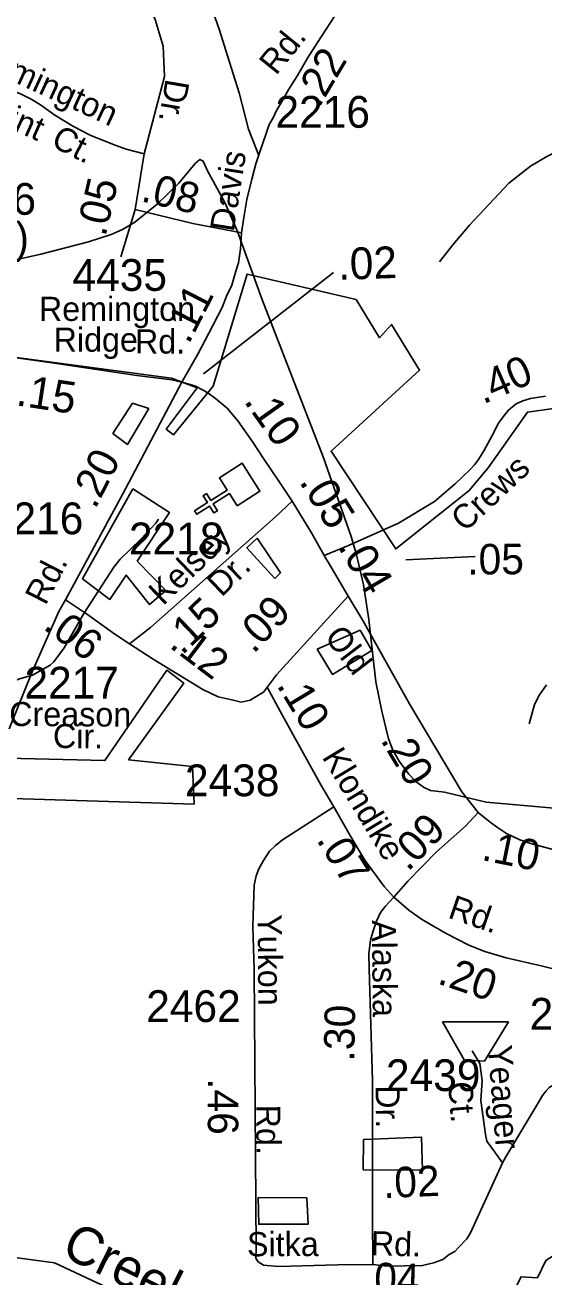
# Model space of a CAD drawing. Extents: x 1547597 to 1699558, y 810033 to 920809.
# Drawn here: x 1644617 to 1646659, y 884657 to 889584 of the extents above; entities that cross this region are included whole.
import ezdxf

# ---------------------------------------------------------------- set-up
doc = ezdxf.new("R2010")
doc.units = 0
for name, color, linetype in [('Exist Boundary Political City Limit New', 7, 'Continuous'), ('Exist Boundary Political City Limit New Hole', 7, 'Continuous'), ('Exist Cultural Church CELL', 7, 'Continuous'), ('Exist Hydrographic Creek Single Shore', 7, 'Continuous'), ('Exist Hydrographic Misc Water Feature', 7, 'Continuous'), ('Exist Road Non-System Type 51', 7, 'Continuous'), ('Exist Road Non-System Type 51 Label', 7, 'Continuous'), ('Exist Road Primary NC Attributed', 7, 'Continuous'), ('Exist Road Primary NC Label', 7, 'Continuous'), ('Exist Road Primary NC Service Mileage Hundredths English Label', 7, 'Continuous'), ('Exist Road Secondary Mileage Hundredths English Label', 7, 'Continuous'), ('Exist Road Secondary Type 51 Attributed', 7, 'Continuous'), ('Exist Road Secondary Type 51 Label', 7, 'Continuous'), ('Exist Road Secondary Type 51 Number Label', 7, 'Continuous'), ('Map Preparation Boundary City Limit Buffer Line', 7, 'Continuous'), ('Old_Level_32', 7, 'Continuous')]:
    doc.layers.add(name, color=color, linetype=linetype)

msp = doc.modelspace()

# ---------------------------------------------------------------- linework, layer by layer
at = {"layer": 'Exist Boundary Political City Limit New'}
msp.add_lwpolyline([(1644414.2, 888298.2), (1645193.5, 888193.8), (1645293.4, 888156.1), (1645171.8, 887993.7), (1645200.7, 887970.5), (1645357.2, 888161.9), (1645490.4, 888602.7), (1645919.2, 888504.1), (1646011.9, 888353.3), (1646058.3, 888405.5), (1646168.4, 888225.7), (1645821.2, 887906), (1646075.4, 887521.9), (1646364.5, 887751.4), (1646439.2, 887841.2), (1646593.7, 888060.7), (1647022.3, 888120.6)], dxfattribs=at)
at = {"layer": 'Exist Boundary Political City Limit New Hole'}
for p, q in [((1645935.9, 887202.7), (1645766.4, 887127.8)), ((1646518.9, 885661.2), (1646259.8, 885661.2))]:
    msp.add_line(p, q, dxfattribs=at)
for points in [[(1644961.7, 887976.3), (1645040, 888095.2), (1645103.7, 888074.9)], [(1645103.7, 888074.9), (1645019.7, 887932.8), (1644961.7, 887976.3)], [(1645057.5, 887474), (1645170.5, 887358), (1645106.8, 887302.9), (1645014.1, 887418.9), (1644950.4, 887323.2), (1644843.2, 887404.4), (1645040.2, 887758.2)], [(1645040.2, 887758.2), (1645185, 887665.4), (1645057.5, 887474)], [(1645599.1, 887405), (1645489, 887526.8), (1645529.6, 887564.5)], [(1645529.6, 887564.5), (1645622.3, 887428.2), (1645599.1, 887405)], [(1645766.4, 887127.8), (1645826.2, 887028.1), (1645980.7, 887122.8), (1645935.9, 887202.7)], [(1644488.1, 886700.3), (1644931.3, 886688.7), (1645174.7, 887045.4), (1645241.3, 886993.2), (1645024, 886691.6)], [(1645024, 886691.6), (1645276.1, 886665.5), (1645281.9, 886517.6), (1644438.8, 886543.7), (1644488.1, 886700.3)], [(1646259.8, 885661.2), (1646344.5, 885511.5), (1646424.3, 885506.5), (1646518.9, 885661.2)], [(1645947.1, 885078.7), (1646180.6, 885076.9), (1646176.9, 885206.9), (1645949, 885197.5), (1645947.1, 885078.7)], [(1645724.9, 884967.5), (1645534.6, 884969.4)], [(1645534.6, 884969.4), (1645536.5, 884863.9), (1645730.5, 884863.9), (1645724.9, 884967.5)]]:
    msp.add_lwpolyline(points, dxfattribs=at)
at = {"layer": 'Exist Cultural Church CELL'}
msp.add_lwpolyline([(1645451.4, 887691.9), (1645420.8, 887739.9), (1645356.5, 887699), (1645373.7, 887672), (1645360.2, 887663.4), (1645343, 887690.4), (1645292.3, 887658.2), (1645283.7, 887671.7), (1645334.4, 887704), (1645317.3, 887731), (1645330.7, 887739.5), (1645347.9, 887712.5), (1645412.2, 887753.4), (1645381.3, 887802.1), (1645471.1, 887859.2), (1645541.2, 887749)], close=True, dxfattribs=at)
at = {"layer": 'Exist Hydrographic Creek Single Shore'}
for points in [[(1645305.1, 884404.9), (1645596.1, 884336.5), (1646304.1, 884335.3), (1646455.1, 884434), (1646568.7, 884657.5), (1646632.8, 884653.5), (1646666.1, 884721.6), (1646866.3, 884848.5), (1647086.4, 884785.7), (1647116.1, 884786.7)], [(1645305.1, 884404.9), (1645189, 884499.1), (1644733.1, 884712), (1644320.7, 884766.9)]]:
    msp.add_lwpolyline(points, dxfattribs=at)
at = {"layer": 'Exist Hydrographic Misc Water Feature'}
for points in [[(1647570, 889349.6), (1647542.1, 889344), (1647486.1, 889343), (1647430.1, 889335.9), (1647342.1, 889339.4), (1647302, 889332.1), (1647213.4, 889289.6), (1647152.6, 889240.7), (1647071.9, 889198), (1647031.7, 889184.7), (1646935.3, 889154.3), (1646871, 889137.4), (1646822.9, 889126.2), (1646774.6, 889107.1), (1646718.3, 889090), (1646669.9, 889066.9), (1646605.3, 889028), (1646520.3, 888961.4), (1646365.6, 888796.1), (1646300.4, 888719.2), (1646247.4, 888652.1)], [(1644522.1, 888646.2), (1644679.1, 888682.4), (1644866.1, 888730.2), (1644956.1, 888758.9), (1645000.1, 888779.5), (1645048.1, 888808.1), (1645136, 888878.5), (1645222.1, 888961.1), (1645286, 889038.1), (1645304.1, 889053.9), (1645318.1, 889048), (1645334.1, 889010), (1645403.1, 888885.5), (1645453.1, 888771.7), (1645548.1, 888506.4), (1645790.1, 887884.7), (1645900.1, 887570.7), (1645921.1, 887498.7), (1645949.1, 887380.3), (1645969.1, 887244.8), (1645997.1, 886999.5), (1646020.1, 886882.8), (1646047.1, 886774.4), (1646064.1, 886730.5), (1646089.1, 886686.3), (1646125.1, 886637), (1646154.1, 886606.8), (1646184.1, 886584.5), (1646212.1, 886571.1), (1646267.1, 886564.5), (1646431, 886525), (1646950.1, 886479.1)], [(1645141.4, 887639), (1645131.1, 887623.1), (1645072.1, 887560.2), (1644990.9, 887481.5), (1644966.4, 887449.9), (1644847.4, 887268), (1644771.3, 887133.3), (1644730.4, 887078), (1644716.2, 887064.2), (1644645.6, 887025.5), (1644595.3, 887010.3), (1644557.1, 886994.9), (1644528.5, 886979.1), (1644503.1, 886964.5)], [(1646668.2, 886987), (1646641.5, 886947.5), (1646621, 886909.8), (1646599.8, 886834.2)]]:
    msp.add_lwpolyline(points, dxfattribs=at)
at = {"layer": 'Exist Road Non-System Type 51'}
for points in [[(1645346.7, 889934.2), (1645322.7, 889926.7), (1645304.5, 889915.1), (1645294.9, 889905.7), (1645288.5, 889895.6), (1645279.6, 889873.5), (1645277.9, 889865.6), (1645277.3, 889857.6), (1645286.8, 889833.4), (1645381.8, 889563.7), (1645413.7, 889463), (1645459, 889316.2), (1645496.3, 889173.5), (1645536, 889069.6)], [(1646376.2, 885546), (1646406.6, 885497.4), (1646415.7, 885430.5), (1646410.8, 885351.3), (1646420, 885284.3), (1646429.1, 885217.3), (1646434.1, 885190.5), (1646464.9, 885148.5), (1646495.6, 885106.5)], [(1647070.1, 885469.2), (1647000.2, 885464.4), (1646920, 885457.9), (1646845.8, 885453.2), (1646800, 885449.9), (1646757.7, 885440.8), (1646727.4, 885427.2), (1646695.3, 885411.8), (1646678.9, 885401.7), (1646667.1, 885389.8), (1646652.9, 885371.2), (1646629.9, 885333.1), (1646508.5, 885129.2), (1646495.6, 885106.5)], [(1646495.6, 885106.5), (1646370, 884830), (1646355.2, 884806.7), (1646321.9, 884772.3), (1646307.7, 884756.4), (1646285.4, 884745.3), (1646260, 884725.4), (1646242.8, 884719.3), (1646229.8, 884713.5), (1646180.6, 884702.4)]]:
    msp.add_lwpolyline(points, dxfattribs=at)
at = {"layer": 'Exist Road Primary NC Attributed'}
for points in [[(1645233.1, 888178.1), (1645193.8, 888188), (1645152.1, 888192.9), (1645056.2, 888204.3), (1644732.9, 888253.6), (1644430.4, 888295.5)], [(1645667.6, 887709.3), (1645615.6, 887788.5), (1645554.8, 887878.1), (1645512.9, 887942.1), (1645453.4, 888026), (1645411.9, 888075.3), (1645373.7, 888107.1), (1645366, 888113.3), (1645341.1, 888131.9), (1645320.7, 888145), (1645284.5, 888163.4), (1645233.1, 888178.1)], [(1645794.3, 887496.3), (1645744.4, 887585), (1645667.6, 887709.3)], [(1645888, 887335.4), (1645821.2, 887449.5), (1645794.3, 887496.3)], [(1646399.8, 886484.4), (1646335.7, 886566), (1646130.2, 886910), (1645945.7, 887240.5), (1645888, 887335.4)], [(1646835.5, 886306.7), (1646763.4, 886320.4), (1646611.4, 886361.7), (1646563.7, 886377.5), (1646511.8, 886402.1), (1646475.6, 886425.2), (1646451.7, 886442.5), (1646427.6, 886462.9), (1646399.8, 886484.4)]]:
    msp.add_lwpolyline(points, dxfattribs=at)
at = {"layer": 'Exist Road Primary NC Service Mileage Hundredths English Label'}
msp.add_line((1645318.6, 888211.1), (1645830.4, 888609.6), dxfattribs=at)
at = {"layer": 'Exist Road Secondary Mileage Hundredths English Label'}
msp.add_line((1646115.6, 887479.1), (1646388.3, 887491.7), dxfattribs=at)
at = {"layer": 'Exist Road Secondary Type 51 Attributed'}
for p, q in [((1645050.5, 888857.6), (1645085, 889077)), ((1644993.6, 888671.3), (1645050.5, 888857.6))]:
    msp.add_line(p, q, dxfattribs=at)
for points in [[(1645085, 889077), (1645165.6, 889381), (1645159.7, 889499.9), (1645128.8, 889605.4), (1645070.4, 889742.5), (1645034.5, 889814.4), (1644924.4, 889904.3), (1644854.8, 889953.7), (1644780.7, 889991.9), (1644684.1, 890034.6), (1644576.3, 890068.3), (1644477.5, 890088.6), (1644288.8, 890099.8)], [(1645468.5, 888766.3), (1645477.6, 888825.9), (1645488.9, 888897.7), (1645509.3, 888977.5), (1645524.8, 889037.3), (1645542.5, 889088.2), (1645564.6, 889152.4), (1645577.9, 889192.2), (1645593.3, 889218.8), (1645606.6, 889247.6), (1645626.5, 889283), (1645655.3, 889331.7), (1645688.5, 889384.8), (1645728.3, 889453.4), (1645768.1, 889515.4), (1645818.2, 889593.2), (1645853.4, 889648.2), (1645892, 889703.6), (1645923, 889734.6), (1645971.6, 889776.6)], [(1645085, 889077), (1645014.3, 889094.5), (1644960.4, 889114.8), (1644872.8, 889150.7), (1644807.6, 889184.4), (1644733.5, 889229.4), (1644677.4, 889269.8), (1644641.4, 889292.3), (1644598.8, 889312.5), (1644565.1, 889326), (1644513.4, 889332.8), (1644457.3, 889332.8), (1644412.3, 889335), (1644356.2, 889346.2), (1644282.1, 889359.7)], [(1645468.5, 888766.3), (1645277.1, 888802.7), (1645050.5, 888857.6)], [(1645233.1, 888178.1), (1645296.2, 888288.4), (1645340.1, 888371.2), (1645391.9, 888472.1), (1645410, 888516.1), (1645430.7, 888560), (1645446.2, 888614.4), (1645456.5, 888648), (1645464.3, 888702.4), (1645468.5, 888766.3)], [(1644775.3, 887321.9), (1645001.9, 887739.2), (1645233.1, 888178.1)], [(1645794.3, 887496.3), (1645889.3, 887536), (1646085.8, 887623.4), (1646228.3, 887709.2), (1646309.4, 887778), (1646366.5, 887832.9), (1646385, 887852.5), (1646401.4, 887874.2), (1646421.9, 887907.8), (1646453.1, 887965.2), (1646480.1, 888016.7), (1646498.3, 888042.1), (1646519, 888067.9), (1646549.5, 888093.3), (1646575.8, 888104.8), (1646606, 888114.4), (1646664, 888123.2)], [(1645667.6, 887709.3), (1645601.6, 887648.6), (1645111, 887212.2), (1645027.6, 887147.9)], [(1644520.8, 886733.2), (1644644.7, 887038.4), (1644749.1, 887275.6), (1644775.3, 887321.9)], [(1644775.3, 887321.9), (1644858.5, 887267.1), (1644970.4, 887186), (1645027.6, 887147.9)], [(1645555, 886958.7), (1645605.5, 887026.9), (1645820.4, 887261.5), (1645888, 887335.4)], [(1645027.6, 887147.9), (1645120.5, 887088.2), (1645315.9, 886969), (1645376.9, 886940.3), (1645435.9, 886926.9), (1645467.6, 886919), (1645502.6, 886926.9), (1645555, 886958.7)], [(1645570, 886978.4), (1645629.3, 886866.2), (1645781.1, 886593), (1645831.4, 886507.5)], [(1645831.4, 886507.5), (1645629.3, 886377.5), (1645600.4, 886352.8), (1645578.9, 886332.9), (1645555.3, 886295.1), (1645537, 886262.6), (1645526.5, 886234.8), (1645518.1, 886199.2), (1645513.4, 886037.7), (1645518.6, 885865.7), (1645526.2, 884769.3), (1645525.2, 884731)], [(1645831.4, 886507.5), (1645897.5, 886391.1), (1645953.8, 886297.2), (1646029.6, 886192.9), (1646068.4, 886151.5)], [(1646399.8, 886484.4), (1646350.3, 886431.1), (1646235.1, 886330.2), (1646122.7, 886214.9), (1646068.4, 886151.5)], [(1646068.4, 886151.5), (1646034.3, 886115.1), (1646015.2, 886091.3), (1646000, 886057.6), (1645987.8, 886022.6), (1645976.6, 885982.8), (1645970.1, 885928.6), (1645971.2, 885869.4), (1645984, 885428.4), (1645983.7, 885220.8), (1645983.7, 885100.7), (1645984.5, 884897.8), (1645985.6, 884705.8)], [(1646068.4, 886151.5), (1646126.6, 886099.6), (1646176.4, 886064.4), (1646224.2, 886037.2), (1646273.4, 886008.3), (1646363.4, 885962.7), (1646425.8, 885937), (1646510.2, 885912.4), (1646647.8, 885881.4), (1646757.4, 885854.2), (1646866.5, 885834.2), (1646918.4, 885839.5), (1646950.4, 885843.7), (1646980.3, 885851)], [(1645525.2, 884731), (1645533.6, 884716.3), (1645555.1, 884703.7), (1645613.5, 884697.8), (1645846.9, 884704.3), (1645985.6, 884705.8)], [(1645985.6, 884705.8), (1646041.8, 884698.8), (1646180.6, 884702.4)]]:
    msp.add_lwpolyline(points, dxfattribs=at)
at = {"layer": 'Map Preparation Boundary City Limit Buffer Line'}
msp.add_lwpolyline([(1644414.2, 888298.2), (1645193.5, 888193.8), (1645293.4, 888156.1), (1645171.8, 887993.7), (1645200.7, 887970.5), (1645357.2, 888161.9), (1645490.4, 888602.7), (1645919.2, 888504.1), (1646011.9, 888353.3), (1646058.3, 888405.5), (1646168.4, 888225.7), (1645821.2, 887906), (1646075.4, 887521.9), (1646364.5, 887751.4), (1646439.2, 887841.2), (1646593.7, 888060.7), (1647022.3, 888120.6)], dxfattribs=at)

# ---------------------------------------------------------------- texts
at = {"layer": 'Exist Road Non-System Type 51 Label'}
for s, rotation, p in [('Yeager', 274.5695, (1646437.2, 885565.5)), ('Ct.', 274.2924, (1646281.4, 885422.8))]:
    msp.add_text(s, height=95, rotation=rotation, dxfattribs=at).set_placement(p)
at = {"layer": 'Exist Road Primary NC Label'}
msp.add_text('Old', height=95, rotation=307.38, dxfattribs=at).set_placement((1645791.9, 887174.7))
at = {"layer": 'Exist Road Primary NC Service Mileage Hundredths English Label'}
for s, rotation, p in [('.02', 1.9025, (1645850, 888580.7)), ('.15', 351.3323, (1644577.7, 888087.6)), ('.10', 305.3509, (1645475.3, 888103.1)), ('.05', 301.722, (1645693.1, 887786.8)), ('.04', 300.3454, (1645845.4, 887532.1))]:
    msp.add_text(s, height=125, rotation=rotation, dxfattribs=at).set_placement(p)
at = {"layer": 'Exist Road Secondary Mileage Hundredths English Label'}
for s, rotation, p in [('.22', 59.4354, (1645773.4, 889254.2)), ('.05', 76.8886, (1644933.1, 888747.9)), ('.08', 346.3719, (1645068.9, 888891.1)), ('.11', 62.8648, (1645260.7, 888324)), ('.40', 23.6113, (1646419.3, 888090.1)), ('.20', 62.7957, (1644892.9, 887675.5)), ('.05', 0.3267, (1646357, 887421.1)), ('.15', 43.7786, (1645234.6, 887100.8)), ('.09', 46.2957, (1645515.7, 887106.3)), ('.06', 323.0138, (1644683.7, 887209.9)), ('.12', 322.9133, (1645180.5, 887136.8)), ('.10', 301.1457, (1645604.7, 886985.7)), ('.20', 300.8578, (1646013.5, 886770)), ('.09', 45.7431, (1646123.3, 886249.4)), ('.07', 301.8499, (1645761.1, 886377.3)), ('.10', 348.494, (1646409.5, 886298.1)), ('.20', 341.0599, (1646235.4, 885812.8)), ('.30', 89.054, (1645912.1, 885503.9)), ('.46', 269.9778, (1645336, 885439.3)), ('.02', 2.3902, (1646027.5, 884966.9)), ('.04', 358.3467, (1645944.6, 884595))]:
    msp.add_text(s, height=120, rotation=rotation, dxfattribs=at).set_placement(p)
msp.add_text('(.03)', height=120, dxfattribs=at).set_placement((1644302.1, 888687.8))
at = {"layer": 'Exist Road Secondary Type 51 Label'}
for s, rotation, p in [('Rd.', 51.0901, (1645604.5, 889382.2)), ('Remington', 335.2771, (1644395.8, 889440.4)), ('Dr.', 260.4127, (1645170.3, 889374.8)), ('Point', 335.8237, (1644401.5, 889245.2)), ('Ct.', 333.0775, (1644714.5, 889109.2)), ('Davis', 81.0836, (1645437.8, 888767)), ('Remington', 0.0005, (1644671.2, 888419.1)), ('Ridge', 359.9866, (1644729, 888297.9)), ('Rd.', 359.8351, (1645049, 888291.2)), ('Crews', 43.0866, (1646347.6, 887585.1)), ('Kelsey', 43.7786, (1645159.5, 887296.2)), ('Rd.', 62.7957, (1644697.2, 887296.3)), ('Dr.', 43.7786, (1645389.5, 887329.5)), ('Creason', 359.6686, (1644554.2, 886825.1)), ('Cir.', 359.4749, (1644726.2, 886738.5)), ('Klondike', 301.1457, (1645782.9, 886702.9)), ('Rd.', 341.0599, (1646276.5, 886071.6)), ('Yukon', 270.4223, (1645531.9, 886084.3)), ('Alaska', 270.5882, (1645981.5, 886060.8)), ('Dr.', 270.7508, (1645995.6, 885410.7)), ('Rd.', 270.4572, (1645526.1, 885334.7)), ('Sitka', 0.1303, (1645490.1, 884738.2)), ('Rd.', 358.3467, (1645976.2, 884742.5))]:
    msp.add_text(s, height=95, rotation=rotation, dxfattribs=at).set_placement(p)
at = {"layer": 'Exist Road Secondary Type 51 Number Label'}
for s, p in [('2216', (1645602, 889179.5)), ('4436', (1644288.1, 888837)), ('4435', (1644803.5, 888537.5)), ('2216', (1644474.3, 887579.7)), ('2218', (1645025.6, 887500.6)), ('2217', (1644614.3, 886933)), ('2438', (1645246, 886548.7)), ('2462', (1645093.5, 885660.1)), ('2219', (1646602.1, 885629.9)), ('2439', (1646036.8, 885388.3))]:
    msp.add_text(s, height=125, dxfattribs=at).set_placement(p)
at = {"layer": 'Old_Level_32'}
msp.add_text('Creek', height=150, rotation=333.7418, dxfattribs=at).set_placement((1644753.3, 884743.7))

doc.saveas('drawing.dxf')
